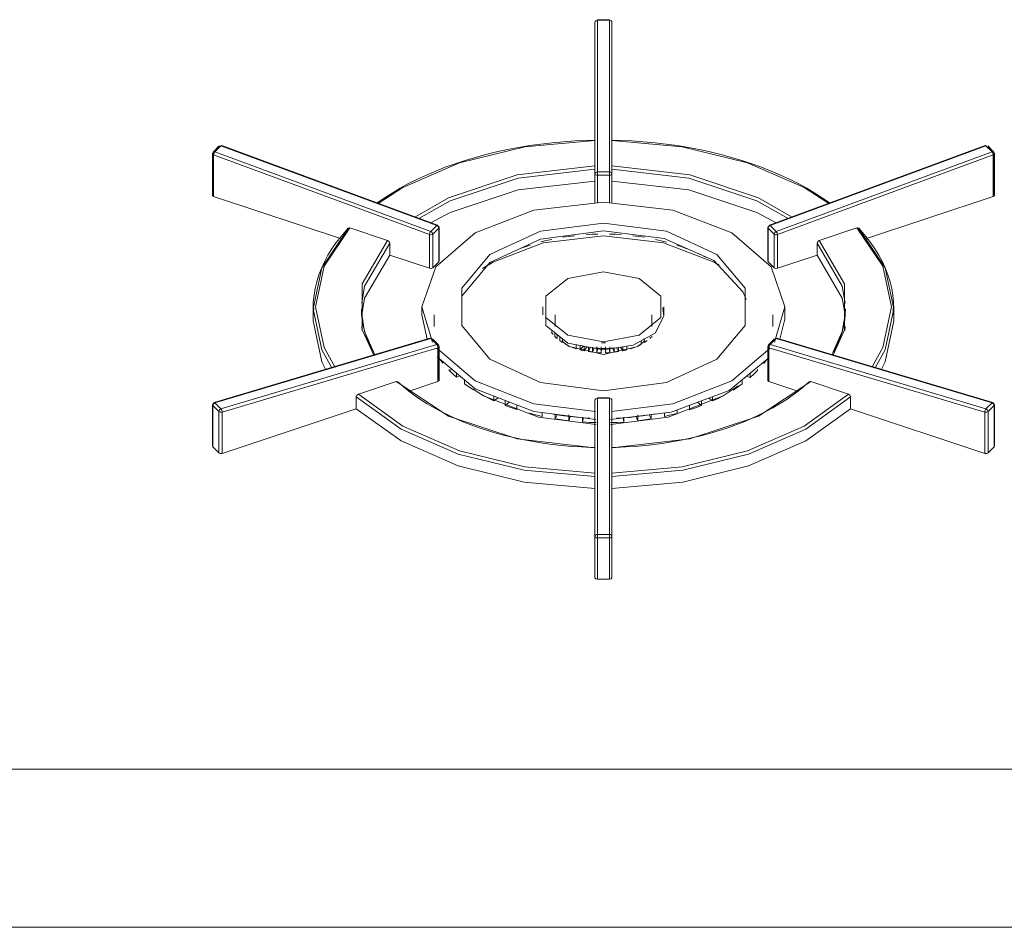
# Model space of a CAD drawing. Header units: metres. Extents: x -33 to 126, y -29 to 31.
# Tile 571 of 656: x 79.403 to 79.81, y 8.357 to 8.732. Entities that reach past the tile are written whole.
import ezdxf

# ---------------------------------------------------------------- set-up
doc = ezdxf.new("R2010")
doc.units = ezdxf.units.M
doc.layers.add('G-IMPT', color=8, linetype='Continuous', lineweight=18)
doc.layers.add('Q-SPCQ', color=91, linetype='Continuous', lineweight=18)

# ---------------------------------------------------------------- blocks, each defined once
blk = doc.blocks.new('Industrial_Ranger_-_6-Burner - fogao_industrial_dwg_boca_3_chamas-V872-PERSPECTIVA GERAL')
at = {"layer": 'G-IMPT', "lineweight": 9}
for p, q in [((4.75264, 8.73218), (4.74764, 8.73218)), ((4.74764, 8.73198), (4.74764, 8.73217)), ((4.74764, 8.73198), (4.75264, 8.73198)), ((4.74764, 8.66931), (4.74764, 8.73198)), ((4.75264, 8.73217), (4.75264, 8.73198)), ((4.75264, 8.73198), (4.75264, 8.66931)), ((4.74672, 8.7314), (4.74664, 8.73118)), ((4.74664, 8.73118), (4.74664, 8.66851)), ((4.74664, 8.73118), (4.74664, 8.66851)), ((4.74664, 8.71407), (4.74664, 8.73118)), ((4.75364, 8.73118), (4.75356, 8.7314)), ((4.75364, 8.66851), (4.75364, 8.73118)), ((4.75364, 8.71407), (4.75364, 8.73118)), ((4.75364, 8.73118), (4.75364, 8.66851)), ((4.59118, 8.67961), (4.58868, 8.67711)), ((4.59133, 8.68002), (4.58883, 8.67752)), ((4.58957, 8.67762), (4.59207, 8.68012)), ((4.59207, 8.68012), (4.68128, 8.64718)), ((4.68159, 8.64732), (4.59239, 8.68025)), ((4.74664, 8.68223), (4.74664, 8.6824)), ((4.74664, 8.67183), (4.74664, 8.68223)), ((4.75364, 8.6824), (4.75364, 8.68223)), ((4.75364, 8.68223), (4.75364, 8.67183)), ((4.90789, 8.68025), (4.81869, 8.64732)), ((4.81901, 8.64718), (4.90821, 8.68012)), ((4.90821, 8.68012), (4.91071, 8.67762)), ((4.91145, 8.67752), (4.90895, 8.68002)), ((4.91161, 8.67711), (4.90911, 8.67961)), ((4.58854, 8.67682), (4.58854, 8.6597)), ((4.58868, 8.67711), (4.58868, 8.65999)), ((4.58904, 8.67632), (4.67824, 8.64338)), ((4.58904, 8.6592), (4.58904, 8.67632)), ((4.67878, 8.64468), (4.58957, 8.67762)), ((4.91071, 8.67762), (4.82151, 8.64468)), ((4.91124, 8.67632), (4.82204, 8.64338)), ((4.91124, 8.6592), (4.91124, 8.67632)), ((4.91161, 8.65999), (4.91161, 8.67711)), ((4.91174, 8.6597), (4.91174, 8.67682)), ((4.74664, 8.66554), (4.74664, 8.67043)), ((4.74664, 8.66851), (4.74664, 8.65741)), ((4.74664, 8.66851), (4.74664, 8.65645)), ((4.75264, 8.66931), (4.74764, 8.66931)), ((4.74764, 8.66793), (4.75264, 8.66793)), ((4.74764, 8.65657), (4.74764, 8.66793)), ((4.75264, 8.66793), (4.75264, 8.65657)), ((4.75364, 8.67043), (4.75364, 8.66554)), ((4.75364, 8.65741), (4.75364, 8.66851)), ((4.75364, 8.66851), (4.75364, 8.65645)), ((4.58904, 8.6592), (4.64224, 8.64147)), ((4.66653, 8.66243), (4.65681, 8.65628)), ((4.84347, 8.65628), (4.83375, 8.66243)), ((4.85804, 8.64147), (4.91124, 8.6592)), ((4.68128, 8.64718), (4.67878, 8.64468)), ((4.68224, 8.63247), (4.68224, 8.64638)), ((4.81804, 8.64638), (4.81804, 8.63247)), ((4.82151, 8.64468), (4.81901, 8.64718)), ((4.66097, 8.64094), (4.64538, 8.64614)), ((4.67824, 8.64338), (4.67824, 8.62947)), ((4.67961, 8.64359), (4.68211, 8.64609)), ((4.67961, 8.62968), (4.67961, 8.64359)), ((4.68211, 8.64609), (4.68211, 8.63218)), ((4.81817, 8.64609), (4.82067, 8.64359)), ((4.81817, 8.63218), (4.81817, 8.64609)), ((4.82067, 8.64359), (4.82067, 8.62968)), ((4.82204, 8.64338), (4.82204, 8.62947)), ((4.8549, 8.64614), (4.83931, 8.64094)), ((4.66184, 8.63494), (4.66184, 8.63983)), ((4.83844, 8.63983), (4.83844, 8.63494)), ((4.66184, 8.63494), (4.67824, 8.62947)), ((4.82204, 8.62947), (4.83844, 8.63494)), ((4.67961, 8.62968), (4.68211, 8.63218)), ((4.68211, 8.63218), (4.68221, 8.63262)), ((4.70466, 8.63217), (4.70304, 8.63112)), ((4.79733, 8.63105), (4.79572, 8.6321)), ((4.81817, 8.63218), (4.81807, 8.63262)), ((4.82067, 8.62968), (4.81817, 8.63218)), ((4.63014, 8.61273), (4.63014, 8.60784)), ((4.63048, 8.61306), (4.63022, 8.61031)), ((4.67514, 8.61355), (4.67514, 8.61029)), ((4.67725, 8.60019), (4.67514, 8.61029)), ((4.68014, 8.61028), (4.68014, 8.60783)), ((4.72514, 8.61355), (4.72514, 8.61029)), ((4.73014, 8.61029), (4.73014, 8.60784)), ((4.77014, 8.60784), (4.77014, 8.61029)), ((4.77512, 8.60972), (4.77464, 8.61317)), ((4.77514, 8.61029), (4.77514, 8.61355)), ((4.82014, 8.60784), (4.82014, 8.61029)), ((4.82508, 8.60853), (4.82514, 8.61029)), ((4.82514, 8.61029), (4.82514, 8.61355)), ((4.87006, 8.61031), (4.8698, 8.61306)), ((4.87014, 8.60784), (4.87014, 8.61273)), ((4.68014, 8.60784), (4.68014, 8.60539)), ((4.73014, 8.60784), (4.73014, 8.60539)), ((4.77014, 8.60539), (4.77014, 8.60784)), ((4.82014, 8.60539), (4.82014, 8.60784)), ((4.82307, 8.60019), (4.82508, 8.60853)), ((4.6504, 8.60364), (4.65023, 8.60543)), ((4.72938, 8.60231), (4.72925, 8.60228)), ((4.73007, 8.60288), (4.73007, 8.60135)), ((4.73102, 8.60046), (4.73102, 8.60221)), ((4.85005, 8.60543), (4.84988, 8.60364)), ((4.67846, 8.60057), (4.58926, 8.57404)), ((4.58957, 8.57391), (4.67878, 8.60044)), ((4.68128, 8.59794), (4.59207, 8.57141)), ((4.67841, 8.60055), (4.67846, 8.60057)), ((4.67858, 8.60057), (4.67878, 8.60044)), ((4.67878, 8.60044), (4.68128, 8.59794)), ((4.68195, 8.59782), (4.67945, 8.60032)), ((4.68211, 8.5974), (4.67961, 8.5999)), ((4.68211, 8.58349), (4.68211, 8.5974)), ((4.73208, 8.60128), (4.73208, 8.59961)), ((4.73325, 8.59882), (4.73325, 8.60035)), ((4.7389, 8.59625), (4.7389, 8.59796)), ((4.74051, 8.59766), (4.74051, 8.59578)), ((4.76575, 8.59808), (4.76575, 8.59958)), ((4.76703, 8.60048), (4.76703, 8.59882)), ((4.82067, 8.5999), (4.81817, 8.5974)), ((4.81817, 8.5974), (4.81817, 8.58349)), ((4.82083, 8.60032), (4.81833, 8.59782)), ((4.81901, 8.59794), (4.82151, 8.60044)), ((4.90821, 8.57141), (4.81901, 8.59794)), ((4.82151, 8.60044), (4.8217, 8.60057)), ((4.82151, 8.60044), (4.91071, 8.57391)), ((4.91102, 8.57404), (4.82182, 8.60057)), ((4.82182, 8.60057), (4.82187, 8.60055)), ((4.59254, 8.57008), (4.68174, 8.59661)), ((4.68174, 8.59661), (4.68174, 8.5827)), ((4.68224, 8.5832), (4.68224, 8.59711)), ((4.74051, 8.59578), (4.74177, 8.59735)), ((4.74218, 8.59538), (4.74218, 8.59734)), ((4.74322, 8.597), (4.74218, 8.59538)), ((4.7439, 8.59702), (4.7439, 8.59505)), ((4.7439, 8.59505), (4.74471, 8.59672)), ((4.74565, 8.59481), (4.74565, 8.59689)), ((4.74624, 8.59651), (4.74565, 8.59481)), ((4.75014, 8.59629), (4.74619, 8.59664)), ((4.74744, 8.5971), (4.74744, 8.59465)), ((4.74744, 8.59465), (4.74779, 8.59637)), ((4.74924, 8.59457), (4.74924, 8.59702)), ((4.74936, 8.5963), (4.74924, 8.59457)), ((4.75344, 8.59645), (4.75014, 8.59629)), ((4.75104, 8.59457), (4.75093, 8.5963)), ((4.75104, 8.59702), (4.75104, 8.59457)), ((4.75249, 8.59637), (4.75284, 8.59465)), ((4.75284, 8.59465), (4.75284, 8.59705)), ((4.75463, 8.59481), (4.75404, 8.59651)), ((4.75463, 8.59676), (4.75463, 8.59481)), ((4.75557, 8.59672), (4.75638, 8.59505)), ((4.75638, 8.59505), (4.75638, 8.59679)), ((4.7581, 8.59538), (4.75713, 8.5969)), ((4.7581, 8.59705), (4.7581, 8.59538)), ((4.75977, 8.59578), (4.75977, 8.5973)), ((4.81804, 8.59711), (4.81804, 8.5832)), ((4.90774, 8.57008), (4.81854, 8.59661)), ((4.81854, 8.59661), (4.81854, 8.5827)), ((4.68266, 8.59175), (4.68381, 8.59024)), ((4.8164, 8.59014), (4.81755, 8.59166)), ((4.68641, 8.58769), (4.68641, 8.58729)), ((4.68641, 8.58729), (4.68765, 8.58769)), ((4.68939, 8.58446), (4.68939, 8.5865)), ((4.81079, 8.58617), (4.81079, 8.58438)), ((4.81379, 8.5872), (4.81379, 8.58769)), ((4.66447, 8.58266), (4.64888, 8.57746)), ((4.67025, 8.57887), (4.68174, 8.5827)), ((4.68939, 8.58446), (4.69089, 8.58504)), ((4.69276, 8.58342), (4.69276, 8.58178)), ((4.80741, 8.5817), (4.80741, 8.58341)), ((4.81079, 8.58438), (4.8093, 8.58495)), ((4.81854, 8.5827), (4.83003, 8.57887)), ((4.8514, 8.57746), (4.83581, 8.58266)), ((4.58854, 8.57308), (4.58854, 8.55597)), ((4.59207, 8.57141), (4.58957, 8.57391)), ((4.64801, 8.57636), (4.64801, 8.57146)), ((4.70488, 8.57477), (4.70488, 8.57667)), ((4.70488, 8.57477), (4.70658, 8.57601)), ((4.70951, 8.57495), (4.70951, 8.57282)), ((4.70951, 8.57282), (4.71116, 8.57424)), ((4.71439, 8.57109), (4.71439, 8.573)), ((4.74672, 8.5752), (4.74664, 8.57498)), ((4.74664, 8.57498), (4.74664, 8.51872)), ((4.74664, 8.51872), (4.74664, 8.57498)), ((4.74664, 8.57498), (4.74664, 8.56107)), ((4.75264, 8.57598), (4.74764, 8.57598)), ((4.74764, 8.57582), (4.74764, 8.57596)), ((4.74764, 8.51956), (4.74764, 8.57582)), ((4.74764, 8.57582), (4.75264, 8.57582)), ((4.75264, 8.57596), (4.75264, 8.57582)), ((4.75264, 8.57582), (4.75264, 8.51956)), ((4.75364, 8.57498), (4.75356, 8.5752)), ((4.75364, 8.51872), (4.75364, 8.57498)), ((4.75364, 8.57498), (4.75364, 8.56107)), ((4.75364, 8.51872), (4.75364, 8.57498)), ((4.78573, 8.57295), (4.78573, 8.57104)), ((4.79062, 8.57276), (4.789, 8.57417)), ((4.79062, 8.57276), (4.79062, 8.57477)), ((4.79527, 8.57471), (4.79364, 8.5759)), ((4.79527, 8.57651), (4.79527, 8.57471)), ((4.85227, 8.57146), (4.85227, 8.57636)), ((4.91071, 8.57391), (4.90821, 8.57141)), ((4.91174, 8.55597), (4.91174, 8.57308)), ((4.58868, 8.5728), (4.59118, 8.5703)), ((4.58868, 8.55568), (4.58868, 8.5728)), ((4.59118, 8.5703), (4.59118, 8.55318)), ((4.59254, 8.55297), (4.64801, 8.57146)), ((4.59254, 8.55297), (4.59254, 8.57008)), ((4.72479, 8.56831), (4.72479, 8.5699)), ((4.72938, 8.56924), (4.73106, 8.56895)), ((4.72938, 8.56924), (4.73106, 8.56895)), ((4.73024, 8.56927), (4.73024, 8.56729)), ((4.73024, 8.56729), (4.73106, 8.56895)), ((4.73581, 8.56651), (4.73581, 8.56896)), ((4.7643, 8.56894), (4.7643, 8.56649)), ((4.77169, 8.56938), (4.76906, 8.56893)), ((4.76906, 8.56893), (4.77169, 8.56938)), ((4.76987, 8.56726), (4.76906, 8.56893)), ((4.76987, 8.56726), (4.76987, 8.56919)), ((4.77532, 8.5698), (4.77532, 8.56828)), ((4.78062, 8.56954), (4.78062, 8.57104)), ((4.85227, 8.57146), (4.90774, 8.55297)), ((4.90774, 8.55297), (4.90774, 8.57008)), ((4.90911, 8.5703), (4.91161, 8.5728)), ((4.90911, 8.55318), (4.90911, 8.5703)), ((4.91161, 8.5728), (4.91161, 8.55568)), ((4.73581, 8.56651), (4.7364, 8.56821)), ((4.74147, 8.56798), (4.74147, 8.56599)), ((4.74147, 8.56599), (4.74183, 8.56771)), ((4.74183, 8.56771), (4.74456, 8.56755)), ((4.75828, 8.5677), (4.75555, 8.56754)), ((4.75863, 8.56598), (4.75828, 8.5677)), ((4.75863, 8.56598), (4.75863, 8.56793)), ((4.7643, 8.56649), (4.76371, 8.56819)), ((4.58858, 8.55612), (4.58868, 8.55568)), ((4.58868, 8.55568), (4.59118, 8.55318)), ((4.74664, 8.55527), (4.74664, 8.55544)), ((4.74664, 8.54488), (4.74664, 8.55527)), ((4.75364, 8.55544), (4.75364, 8.55527)), ((4.75364, 8.55527), (4.75364, 8.54488)), ((4.90911, 8.55318), (4.91161, 8.55568)), ((4.91161, 8.55568), (4.9117, 8.55612)), ((4.74664, 8.53858), (4.74664, 8.54348)), ((4.75364, 8.54348), (4.75364, 8.53858)), ((4.74664, 8.51872), (4.74664, 8.5016)), ((4.74664, 8.5016), (4.74664, 8.51872)), ((4.75264, 8.51956), (4.74764, 8.51956)), ((4.74764, 8.51814), (4.75264, 8.51814)), ((4.74764, 8.50103), (4.74764, 8.51814)), ((4.75264, 8.51814), (4.75264, 8.50103)), ((4.75364, 8.5016), (4.75364, 8.51872)), ((4.75364, 8.5016), (4.75364, 8.51872)), ((4.74764, 8.50103), (4.75264, 8.50103))]:
    blk.add_line(p, q, dxfattribs=at)
for points in [[(4.74664, 8.73118, 0), (4.74672, 8.73149, 0), (4.74693, 8.73174, 0), (4.74726, 8.73192, 0), (4.74764, 8.73198, 0)], [(4.75264, 8.73198, 0), (4.75302, 8.73192, 0), (4.75335, 8.73174, 0), (4.75356, 8.73149, 0), (4.75364, 8.73118, 0)], [(4.59207, 8.68012, 0), (4.59226, 8.68025, 0), (4.59242, 8.68024, 0)], [(4.65649, 8.65636, 0), (4.65956, 8.6585, 0), (4.66277, 8.66056, 0), (4.66613, 8.66254, 0), (4.66961, 8.66445, 0), (4.67323, 8.66627, 0), (4.67696, 8.66801, 0), (4.68081, 8.66966, 0), (4.68477, 8.67122, 0), (4.68884, 8.67268, 0), (4.693, 8.67405, 0), (4.69725, 8.67532, 0), (4.70159, 8.67649, 0), (4.706, 8.67756, 0), (4.71048, 8.67853, 0), (4.71503, 8.6794, 0), (4.71963, 8.68015, 0), (4.72428, 8.68081, 0), (4.72897, 8.68135, 0), (4.73369, 8.68178, 0), (4.73844, 8.68211, 0), (4.74321, 8.68232, 0), (4.74664, 8.68241, 0)], [(4.74664, 8.68223, 0), (4.71765, 8.67965, 0), (4.69064, 8.67305, 0), (4.66724, 8.66284, 0), (4.65699, 8.65629, 0)], [(4.84379, 8.65636, 0), (4.84072, 8.6585, 0), (4.83751, 8.66056, 0), (4.83415, 8.66254, 0), (4.83067, 8.66445, 0), (4.82705, 8.66627, 0), (4.82332, 8.66801, 0), (4.81947, 8.66966, 0), (4.81551, 8.67122, 0), (4.81144, 8.67268, 0), (4.80728, 8.67405, 0), (4.80303, 8.67532, 0), (4.79869, 8.67649, 0), (4.79428, 8.67756, 0), (4.7898, 8.67853, 0), (4.78525, 8.6794, 0), (4.78065, 8.68015, 0), (4.776, 8.68081, 0), (4.77131, 8.68135, 0), (4.76659, 8.68178, 0), (4.76184, 8.68211, 0), (4.75707, 8.68232, 0), (4.75364, 8.68241, 0)], [(4.84329, 8.65629, 0), (4.83304, 8.66284, 0), (4.80964, 8.67305, 0), (4.78263, 8.67965, 0), (4.75364, 8.68223, 0)], [(4.90786, 8.68024, 0), (4.90802, 8.68025, 0), (4.90821, 8.68012, 0)], [(4.58868, 8.67711, 0), (4.58855, 8.67689, 0), (4.58858, 8.67667, 0), (4.58875, 8.67646, 0), (4.58904, 8.67632, 0)], [(4.58957, 8.67762, 0), (4.58894, 8.6776, 0), (4.58868, 8.67711, 0)], [(4.58904, 8.67632, 0), (4.58909, 8.67666, 0), (4.58921, 8.67703, 0), (4.58938, 8.67737, 0), (4.58957, 8.67762, 0)], [(4.91161, 8.67711, 0), (4.91134, 8.6776, 0), (4.91071, 8.67762, 0)], [(4.91071, 8.67762, 0), (4.9109, 8.67737, 0), (4.91107, 8.67703, 0), (4.91119, 8.67666, 0), (4.91124, 8.67632, 0)], [(4.91124, 8.67632, 0), (4.91153, 8.67646, 0), (4.9117, 8.67667, 0), (4.91173, 8.67689, 0), (4.91161, 8.67711, 0)], [(4.74664, 8.67183, 0), (4.7145, 8.66811, 0), (4.68612, 8.65865, 0), (4.67222, 8.65065, 0)], [(4.74664, 8.67043, 0), (4.74664, 8.67118, 0), (4.74664, 8.67183, 0)], [(4.75364, 8.67183, 0), (4.78578, 8.66811, 0), (4.81416, 8.65865, 0), (4.8279, 8.65074, 0)], [(4.75364, 8.67183, 0), (4.75364, 8.67118, 0), (4.75364, 8.67043, 0)], [(4.74664, 8.67043, 0), (4.71484, 8.66675, 0), (4.68676, 8.65739, 0), (4.67385, 8.65006, 0)], [(4.74764, 8.66931, 0), (4.74726, 8.66925, 0), (4.74693, 8.66907, 0), (4.74672, 8.66882, 0), (4.74664, 8.66851, 0)], [(4.74664, 8.66851, 0), (4.74672, 8.66829, 0), (4.74693, 8.6681, 0), (4.74726, 8.66798, 0), (4.74764, 8.66793, 0)], [(4.74764, 8.66793, 0), (4.74764, 8.66866, 0), (4.74764, 8.66931, 0)], [(4.75364, 8.66851, 0), (4.75356, 8.66882, 0), (4.75335, 8.66907, 0), (4.75302, 8.66925, 0), (4.75264, 8.66931, 0)], [(4.75264, 8.66931, 0), (4.75264, 8.66866, 0), (4.75264, 8.66793, 0)], [(4.75264, 8.66793, 0), (4.75302, 8.66798, 0), (4.75335, 8.6681, 0), (4.75356, 8.66829, 0), (4.75364, 8.66851, 0)], [(4.75364, 8.67043, 0), (4.78544, 8.66675, 0), (4.81352, 8.65739, 0), (4.82644, 8.65006, 0)], [(4.67874, 8.64826, 0), (4.68676, 8.65249, 0), (4.71484, 8.66185, 0), (4.74664, 8.66554, 0)], [(4.75364, 8.66554, 0), (4.78544, 8.66185, 0), (4.81352, 8.65249, 0), (4.82154, 8.64826, 0)], [(4.58868, 8.65999, 0), (4.58858, 8.65955, 0), (4.58904, 8.6592, 0)], [(4.91161, 8.65999, 0), (4.9117, 8.65955, 0), (4.91124, 8.6592, 0)], [(4.6795, 8.599, 0), (4.67514, 8.61355, 0), (4.68085, 8.63012, 0), (4.69711, 8.64417, 0), (4.72144, 8.65356, 0), (4.75014, 8.65685, 0)], [(4.75014, 8.65685, 0), (4.77884, 8.65356, 0), (4.80317, 8.64417, 0), (4.81943, 8.63012, 0), (4.82514, 8.61355, 0), (4.82078, 8.59901, 0)], [(4.68174, 8.64688, 0), (4.68172, 8.64715, 0), (4.68162, 8.6473, 0), (4.68146, 8.64731, 0), (4.68128, 8.64718, 0)], [(4.68128, 8.64718, 0), (4.68187, 8.64674, 0), (4.68211, 8.64609, 0)], [(4.68211, 8.64609, 0), (4.68223, 8.6463, 0), (4.68221, 8.64653, 0), (4.68204, 8.64673, 0), (4.68174, 8.64688, 0)], [(4.75014, 8.64819, 0), (4.72411, 8.64476, 0), (4.70323, 8.63515, 0), (4.69164, 8.62126, 0), (4.69164, 8.60584, 0), (4.70323, 8.59195, 0), (4.72411, 8.58234, 0), (4.75014, 8.57891, 0)], [(4.75014, 8.57891, 0), (4.77617, 8.58234, 0), (4.79705, 8.59195, 0), (4.80864, 8.60584, 0), (4.80864, 8.62126, 0), (4.79705, 8.63515, 0), (4.77617, 8.64476, 0), (4.75014, 8.64819, 0)], [(4.81854, 8.64688, 0), (4.81825, 8.64673, 0), (4.81807, 8.64653, 0), (4.81805, 8.6463, 0), (4.81817, 8.64609, 0)], [(4.81817, 8.64609, 0), (4.81841, 8.64674, 0), (4.81901, 8.64718, 0)], [(4.81901, 8.64718, 0), (4.81882, 8.64731, 0), (4.81866, 8.6473, 0), (4.81856, 8.64715, 0), (4.81854, 8.64688, 0)], [(4.63014, 8.61273, 0), (4.63024, 8.61555, 0), (4.63053, 8.61836, 0), (4.63102, 8.62116, 0), (4.6317, 8.62395, 0), (4.63257, 8.62672, 0), (4.63363, 8.62946, 0), (4.63488, 8.63217, 0), (4.63631, 8.63484, 0), (4.63793, 8.63748, 0), (4.63973, 8.64008, 0), (4.6417, 8.64263, 0), (4.64385, 8.64513, 0), (4.64466, 8.64602, 0)], [(4.64451, 8.64561, 0), (4.63379, 8.62969, 0), (4.63014, 8.61273, 0), (4.63379, 8.59578, 0), (4.63783, 8.58833, 0)], [(4.64538, 8.64614, 0), (4.63475, 8.63035, 0), (4.63114, 8.61355, 0), (4.63475, 8.59675, 0), (4.63915, 8.58879, 0)], [(4.64538, 8.64614, 0), (4.64477, 8.6461, 0), (4.64451, 8.64561, 0)], [(4.67878, 8.64468, 0), (4.67858, 8.64443, 0), (4.67841, 8.64409, 0), (4.67829, 8.64373, 0), (4.67824, 8.64338, 0)], [(4.67824, 8.64338, 0), (4.67861, 8.64331, 0), (4.679, 8.64332, 0), (4.67935, 8.64342, 0), (4.67961, 8.64359, 0)], [(4.67961, 8.64359, 0), (4.67937, 8.64424, 0), (4.67878, 8.64468, 0)], [(4.69164, 8.61799, 0), (4.70323, 8.63188, 0), (4.72411, 8.6415, 0), (4.75014, 8.64493, 0)], [(4.70018, 8.62939, 0), (4.70418, 8.63192, 0), (4.72527, 8.64006, 0), (4.75014, 8.64291, 0)], [(4.73812, 8.64295, 0), (4.73574, 8.64265, 0), (4.73338, 8.6423, 0)], [(4.74778, 8.64361, 0), (4.74535, 8.64352, 0), (4.74293, 8.64339, 0)], [(4.75014, 8.64493, 0), (4.77527, 8.64174, 0), (4.79578, 8.63277, 0), (4.8079, 8.61966, 0), (4.80913, 8.61663, 0)], [(4.75014, 8.64291, 0), (4.77502, 8.64006, 0), (4.7961, 8.63192, 0), (4.79794, 8.63082, 0)], [(4.7575, 8.64338, 0), (4.75508, 8.64352, 0), (4.75265, 8.6436, 0)], [(4.76704, 8.64228, 0), (4.76469, 8.64263, 0), (4.76231, 8.64294, 0)], [(4.82151, 8.64468, 0), (4.82091, 8.64424, 0), (4.82067, 8.64359, 0)], [(4.82067, 8.64359, 0), (4.82093, 8.64342, 0), (4.82128, 8.64332, 0), (4.82167, 8.64331, 0), (4.82204, 8.64338, 0)], [(4.82204, 8.64338, 0), (4.82199, 8.64373, 0), (4.82187, 8.64409, 0), (4.8217, 8.64443, 0), (4.82151, 8.64468, 0)], [(4.86113, 8.58879, 0), (4.86553, 8.59675, 0), (4.86914, 8.61355, 0), (4.86553, 8.63035, 0), (4.8549, 8.64614, 0)], [(4.85577, 8.64561, 0), (4.85552, 8.6461, 0), (4.8549, 8.64614, 0)], [(4.87014, 8.61273, 0), (4.87004, 8.61555, 0), (4.86975, 8.61836, 0), (4.86926, 8.62116, 0), (4.86858, 8.62395, 0), (4.86771, 8.62672, 0), (4.86665, 8.62946, 0), (4.8654, 8.63217, 0), (4.86397, 8.63484, 0), (4.86235, 8.63748, 0), (4.86055, 8.64008, 0), (4.85858, 8.64263, 0), (4.85644, 8.64513, 0), (4.85562, 8.64602, 0)], [(4.86245, 8.58833, 0), (4.86649, 8.59578, 0), (4.87014, 8.61273, 0), (4.86649, 8.62969, 0), (4.85577, 8.64561, 0)], [(4.66184, 8.63983, 0), (4.65146, 8.6221, 0), (4.65023, 8.61514, 0)], [(4.66097, 8.64094, 0), (4.65048, 8.62301, 0), (4.65048, 8.60409, 0), (4.65526, 8.59357, 0)], [(4.66184, 8.63983, 0), (4.66159, 8.6405, 0), (4.66097, 8.64094, 0)], [(4.71991, 8.63909, 0), (4.71781, 8.63838, 0), (4.71576, 8.63762, 0)], [(4.72875, 8.64143, 0), (4.72648, 8.64092, 0), (4.72425, 8.64036, 0)], [(4.77617, 8.64033, 0), (4.77394, 8.64089, 0), (4.77167, 8.6414, 0)], [(4.78465, 8.63757, 0), (4.7826, 8.63833, 0), (4.7805, 8.63905, 0)], [(4.83931, 8.64094, 0), (4.83869, 8.6405, 0), (4.83844, 8.63983, 0)], [(4.85005, 8.61514, 0), (4.84882, 8.6221, 0), (4.83844, 8.63983, 0)], [(4.84502, 8.59357, 0), (4.8498, 8.60409, 0), (4.8498, 8.62301, 0), (4.83931, 8.64094, 0)], [(4.65023, 8.61024, 0), (4.65146, 8.6172, 0), (4.66184, 8.63494, 0)], [(4.79228, 8.63409, 0), (4.79046, 8.63503, 0), (4.7886, 8.63591, 0)], [(4.83844, 8.63494, 0), (4.84882, 8.6172, 0), (4.85005, 8.61024, 0)], [(4.67824, 8.62947, 0), (4.679, 8.62941, 0), (4.67961, 8.62968, 0)], [(4.75014, 8.59912, 0), (4.73545, 8.60187, 0), (4.72636, 8.60909, 0), (4.72636, 8.61801, 0), (4.73545, 8.62523, 0), (4.75014, 8.62799, 0)], [(4.75014, 8.62799, 0), (4.76484, 8.62523, 0), (4.77392, 8.61801, 0), (4.77392, 8.60909, 0), (4.76484, 8.60187, 0), (4.75014, 8.59912, 0)], [(4.82204, 8.62947, 0), (4.82128, 8.62941, 0), (4.82067, 8.62968, 0)], [(4.75014, 8.59585, 0), (4.73545, 8.59861, 0), (4.72636, 8.60582, 0), (4.72636, 8.61475, 0)], [(4.65014, 8.61273, 0), (4.65022, 8.61047, 0), (4.65045, 8.60821, 0), (4.65085, 8.60596, 0), (4.65139, 8.60371, 0), (4.6521, 8.60148, 0), (4.65296, 8.59926, 0), (4.65397, 8.59707, 0), (4.65513, 8.59489, 0)], [(4.65023, 8.61033, 0), (4.65146, 8.60337, 0), (4.65573, 8.59371, 0)], [(4.75014, 8.59585, 0), (4.76236, 8.59769, 0), (4.77146, 8.60274, 0), (4.77512, 8.60972, 0)], [(4.84456, 8.59371, 0), (4.84882, 8.60337, 0), (4.85005, 8.61033, 0)], [(4.85014, 8.61273, 0), (4.85006, 8.61047, 0), (4.84983, 8.60821, 0), (4.84944, 8.60596, 0), (4.84889, 8.60371, 0), (4.84818, 8.60148, 0), (4.84732, 8.59926, 0), (4.84631, 8.59707, 0), (4.84515, 8.59489, 0)], [(4.63014, 8.60784, 0), (4.63379, 8.59088, 0), (4.63538, 8.58758, 0)], [(4.8649, 8.58758, 0), (4.86649, 8.59088, 0), (4.87014, 8.60784, 0)], [(4.72925, 8.60228, 0), (4.72889, 8.60275, 0), (4.72856, 8.60324, 0)], [(4.68211, 8.5974, 0), (4.68187, 8.59789, 0), (4.68128, 8.59794, 0)], [(4.68128, 8.59794, 0), (4.68146, 8.59769, 0), (4.68162, 8.59734, 0), (4.68172, 8.59697, 0), (4.68174, 8.59661, 0)], [(4.68174, 8.59661, 0), (4.68204, 8.59676, 0), (4.68221, 8.59696, 0), (4.68223, 8.59719, 0), (4.68211, 8.5974, 0)], [(4.73102, 8.60046, 0), (4.73053, 8.6009, 0), (4.73007, 8.60135, 0)], [(4.73325, 8.59882, 0), (4.73265, 8.59921, 0), (4.73208, 8.59961, 0)], [(4.73334, 8.59912, 0), (4.736, 8.59722, 0), (4.75014, 8.59384, 0)], [(4.7359, 8.59741, 0), (4.7352, 8.59774, 0), (4.73453, 8.59808, 0)], [(4.74936, 8.59875, 0), (4.75014, 8.59874, 0), (4.75093, 8.59875, 0)], [(4.75014, 8.59384, 0), (4.76428, 8.59722, 0), (4.7673, 8.59946, 0)], [(4.76575, 8.59808, 0), (4.76508, 8.59774, 0), (4.76438, 8.59741, 0)], [(4.7682, 8.59961, 0), (4.76763, 8.59921, 0), (4.76703, 8.59882, 0)], [(4.77021, 8.60135, 0), (4.76975, 8.6009, 0), (4.76926, 8.60046, 0)], [(4.81817, 8.5974, 0), (4.81805, 8.59719, 0), (4.81807, 8.59696, 0), (4.81825, 8.59676, 0), (4.81854, 8.59661, 0)], [(4.81901, 8.59794, 0), (4.81841, 8.59789, 0), (4.81817, 8.5974, 0)], [(4.81854, 8.59661, 0), (4.81856, 8.59697, 0), (4.81866, 8.59734, 0), (4.81882, 8.59769, 0), (4.81901, 8.59794, 0)], [(4.74688, 8.57029, 0), (4.72144, 8.57355, 0), (4.69711, 8.58293, 0), (4.68123, 8.59646, 0)], [(4.7389, 8.59625, 0), (4.73812, 8.59651, 0), (4.73736, 8.59679, 0)], [(4.74218, 8.59538, 0), (4.74134, 8.59557, 0), (4.74051, 8.59578, 0)], [(4.74565, 8.59481, 0), (4.74477, 8.59492, 0), (4.7439, 8.59505, 0)], [(4.74779, 8.59637, 0), (4.74701, 8.59643, 0), (4.74624, 8.59651, 0)], [(4.74924, 8.59457, 0), (4.74834, 8.5946, 0), (4.74744, 8.59465, 0)], [(4.75093, 8.5963, 0), (4.75014, 8.59629, 0), (4.74936, 8.5963, 0)], [(4.75284, 8.59465, 0), (4.75195, 8.5946, 0), (4.75104, 8.59457, 0)], [(4.75404, 8.59651, 0), (4.75327, 8.59643, 0), (4.75249, 8.59637, 0)], [(4.81905, 8.59646, 0), (4.80317, 8.58293, 0), (4.77884, 8.57355, 0), (4.7534, 8.57029, 0)], [(4.75638, 8.59505, 0), (4.75551, 8.59492, 0), (4.75463, 8.59481, 0)], [(4.75977, 8.59578, 0), (4.75894, 8.59557, 0), (4.7581, 8.59538, 0)], [(4.76292, 8.59679, 0), (4.76216, 8.59651, 0), (4.76138, 8.59625, 0)], [(4.74706, 8.56704, 0), (4.72144, 8.57028, 0), (4.69711, 8.57967, 0), (4.68147, 8.59287, 0)], [(4.75309, 8.56702, 0), (4.77814, 8.57011, 0), (4.80209, 8.57905, 0), (4.81853, 8.59251, 0)], [(4.68641, 8.58729, 0), (4.68785, 8.58586, 0), (4.68939, 8.58446, 0)], [(4.81079, 8.58438, 0), (4.81234, 8.58577, 0), (4.81379, 8.5872, 0)], [(4.66534, 8.58213, 0), (4.66509, 8.58263, 0), (4.66447, 8.58266, 0)], [(4.66447, 8.58266, 0), (4.68612, 8.56845, 0), (4.7145, 8.55899, 0), (4.74664, 8.55527, 0)], [(4.66517, 8.58257, 0), (4.66734, 8.58064, 0), (4.66965, 8.57877, 0), (4.67209, 8.57695, 0), (4.67466, 8.57518, 0), (4.67735, 8.57348, 0), (4.68016, 8.57183, 0), (4.68308, 8.57026, 0), (4.68611, 8.56875, 0), (4.68924, 8.56731, 0), (4.69247, 8.56594, 0), (4.69579, 8.56465, 0), (4.69921, 8.56344, 0), (4.7027, 8.5623, 0), (4.70627, 8.56125, 0), (4.70992, 8.56028, 0), (4.71362, 8.55939, 0), (4.71739, 8.55859, 0), (4.72121, 8.55788, 0), (4.72508, 8.55726, 0), (4.72899, 8.55672, 0), (4.73293, 8.55628, 0), (4.7369, 8.55593, 0), (4.74089, 8.55567, 0), (4.74489, 8.5555, 0), (4.74664, 8.55546, 0)], [(4.68174, 8.5827, 0), (4.68221, 8.58305, 0), (4.68211, 8.58349, 0)], [(4.69276, 8.58178, 0), (4.69457, 8.5805, 0), (4.69648, 8.57926, 0)], [(4.75364, 8.55527, 0), (4.78578, 8.55899, 0), (4.81416, 8.56845, 0), (4.83581, 8.58266, 0)], [(4.83511, 8.58257, 0), (4.83294, 8.58064, 0), (4.83063, 8.57877, 0), (4.82819, 8.57695, 0), (4.82562, 8.57518, 0), (4.82293, 8.57348, 0), (4.82012, 8.57183, 0), (4.8172, 8.57026, 0), (4.81417, 8.56875, 0), (4.81104, 8.56731, 0), (4.80781, 8.56594, 0), (4.80449, 8.56465, 0), (4.80107, 8.56344, 0), (4.79758, 8.5623, 0), (4.79401, 8.56125, 0), (4.79036, 8.56028, 0), (4.78666, 8.55939, 0), (4.78289, 8.55859, 0), (4.77907, 8.55788, 0), (4.7752, 8.55726, 0), (4.77129, 8.55672, 0), (4.76735, 8.55628, 0), (4.76338, 8.55593, 0), (4.75939, 8.55567, 0), (4.75539, 8.5555, 0), (4.75364, 8.55546, 0)], [(4.80369, 8.57919, 0), (4.80559, 8.58043, 0), (4.80741, 8.5817, 0)], [(4.81817, 8.58349, 0), (4.81807, 8.58305, 0), (4.81854, 8.5827, 0)], [(4.83581, 8.58266, 0), (4.83519, 8.58263, 0), (4.83494, 8.58213, 0)], [(4.64888, 8.57746, 0), (4.64827, 8.57702, 0), (4.64801, 8.57636, 0)], [(4.64888, 8.57746, 0), (4.66724, 8.56426, 0), (4.69064, 8.55405, 0), (4.71765, 8.54746, 0), (4.74664, 8.54488, 0)], [(4.69633, 8.57954, 0), (4.70064, 8.57681, 0), (4.72335, 8.56805, 0), (4.74718, 8.56501, 0)], [(4.7531, 8.56501, 0), (4.77693, 8.56805, 0), (4.79964, 8.57681, 0), (4.80585, 8.58092, 0)], [(4.75364, 8.54488, 0), (4.78263, 8.54746, 0), (4.80964, 8.55405, 0), (4.83304, 8.56426, 0), (4.8514, 8.57746, 0)], [(4.85227, 8.57636, 0), (4.85202, 8.57702, 0), (4.8514, 8.57746, 0)], [(4.58904, 8.57358, 0), (4.58875, 8.57344, 0), (4.58858, 8.57323, 0), (4.58855, 8.57301, 0), (4.58868, 8.5728, 0)], [(4.58868, 8.5728, 0), (4.58894, 8.57347, 0), (4.58957, 8.57391, 0)], [(4.58957, 8.57391, 0), (4.58938, 8.57404, 0), (4.58921, 8.57402, 0), (4.58909, 8.57386, 0), (4.58904, 8.57358, 0)], [(4.64801, 8.57636, 0), (4.66653, 8.56304, 0), (4.69014, 8.55273, 0), (4.71739, 8.54608, 0), (4.74664, 8.54348, 0)], [(4.70052, 8.57692, 0), (4.70266, 8.57582, 0), (4.70488, 8.57477, 0)], [(4.74664, 8.57498, 0), (4.74672, 8.5753, 0), (4.74693, 8.57557, 0), (4.74726, 8.57576, 0), (4.74764, 8.57582, 0)], [(4.75264, 8.57582, 0), (4.75302, 8.57576, 0), (4.75335, 8.57557, 0), (4.75356, 8.5753, 0), (4.75364, 8.57498, 0)], [(4.75364, 8.54348, 0), (4.78289, 8.54608, 0), (4.81014, 8.55273, 0), (4.83375, 8.56304, 0), (4.85227, 8.57636, 0)], [(4.79527, 8.57471, 0), (4.79748, 8.57575, 0), (4.79963, 8.57685, 0)], [(4.91124, 8.57358, 0), (4.91119, 8.57386, 0), (4.91107, 8.57402, 0), (4.9109, 8.57404, 0), (4.91071, 8.57391, 0)], [(4.91071, 8.57391, 0), (4.91134, 8.57347, 0), (4.91161, 8.5728, 0)], [(4.91161, 8.5728, 0), (4.91173, 8.57301, 0), (4.9117, 8.57323, 0), (4.91153, 8.57344, 0), (4.91124, 8.57358, 0)], [(4.59207, 8.57141, 0), (4.59144, 8.57097, 0), (4.59118, 8.5703, 0)], [(4.59118, 8.5703, 0), (4.59143, 8.57013, 0), (4.59178, 8.57003, 0), (4.59217, 8.57001, 0), (4.59254, 8.57008, 0)], [(4.59254, 8.57008, 0), (4.59252, 8.57044, 0), (4.59242, 8.57082, 0), (4.59226, 8.57116, 0), (4.59207, 8.57141, 0)], [(4.64801, 8.57146, 0), (4.66653, 8.55814, 0), (4.69014, 8.54784, 0), (4.71739, 8.54118, 0), (4.74664, 8.53858, 0)], [(4.70951, 8.57282, 0), (4.71192, 8.57193, 0), (4.71439, 8.57109, 0)], [(4.7195, 8.56958, 0), (4.72212, 8.56892, 0), (4.72479, 8.56831, 0)], [(4.73106, 8.56895, 0), (4.73372, 8.56855, 0), (4.7364, 8.56821, 0)], [(4.75364, 8.53858, 0), (4.78289, 8.54118, 0), (4.81014, 8.54784, 0), (4.83375, 8.55814, 0), (4.85227, 8.57146, 0)], [(4.76906, 8.56893, 0), (4.7664, 8.56853, 0), (4.76371, 8.56819, 0)], [(4.77532, 8.56828, 0), (4.778, 8.56888, 0), (4.78062, 8.56954, 0)], [(4.78573, 8.57104, 0), (4.78821, 8.57187, 0), (4.79062, 8.57276, 0)], [(4.90821, 8.57141, 0), (4.90802, 8.57116, 0), (4.90786, 8.57082, 0), (4.90776, 8.57044, 0), (4.90774, 8.57008, 0)], [(4.90774, 8.57008, 0), (4.90811, 8.57001, 0), (4.9085, 8.57003, 0), (4.90885, 8.57013, 0), (4.90911, 8.5703, 0)], [(4.90911, 8.5703, 0), (4.90884, 8.57097, 0), (4.90821, 8.57141, 0)], [(4.73024, 8.56729, 0), (4.73301, 8.56687, 0), (4.73581, 8.56651, 0)], [(4.7364, 8.56821, 0), (4.73911, 8.56793, 0), (4.74183, 8.56771, 0)], [(4.7364, 8.56821, 0), (4.73911, 8.56793, 0), (4.74183, 8.56771, 0)], [(4.74147, 8.56599, 0), (4.74433, 8.56582, 0), (4.74719, 8.56572, 0)], [(4.75302, 8.56572, 0), (4.75578, 8.56582, 0), (4.75863, 8.56598, 0)], [(4.76371, 8.56819, 0), (4.76101, 8.56791, 0), (4.75828, 8.5677, 0)], [(4.75828, 8.5677, 0), (4.76101, 8.56791, 0), (4.76371, 8.56819, 0)], [(4.7643, 8.56649, 0), (4.7671, 8.56684, 0), (4.76987, 8.56726, 0)], [(4.59118, 8.55318, 0), (4.59178, 8.55291, 0), (4.59254, 8.55297, 0)], [(4.90774, 8.55297, 0), (4.9085, 8.55291, 0), (4.90911, 8.55318, 0)], [(4.74664, 8.54348, 0), (4.74664, 8.54423, 0), (4.74664, 8.54488, 0)], [(4.75364, 8.54488, 0), (4.75364, 8.54423, 0), (4.75364, 8.54348, 0)], [(4.74764, 8.51956, 0), (4.74726, 8.51949, 0), (4.74693, 8.51931, 0), (4.74672, 8.51904, 0), (4.74664, 8.51872, 0)], [(4.74664, 8.51872, 0), (4.74672, 8.5185, 0), (4.74693, 8.51831, 0), (4.74726, 8.51818, 0), (4.74764, 8.51814, 0)], [(4.74764, 8.51814, 0), (4.74764, 8.51891, 0), (4.74764, 8.51956, 0)], [(4.75364, 8.51872, 0), (4.75356, 8.51904, 0), (4.75335, 8.51931, 0), (4.75302, 8.51949, 0), (4.75264, 8.51956, 0)], [(4.75264, 8.51956, 0), (4.75264, 8.51891, 0), (4.75264, 8.51814, 0)], [(4.75264, 8.51814, 0), (4.75302, 8.51818, 0), (4.75335, 8.51831, 0), (4.75356, 8.5185, 0), (4.75364, 8.51872, 0)], [(4.74664, 8.5016, 0), (4.74693, 8.50119, 0), (4.74764, 8.50103, 0)], [(4.75264, 8.50103, 0), (4.75335, 8.50119, 0), (4.75364, 8.5016, 0)]]:
    blk.add_polyline3d(points, dxfattribs=at)
blk = doc.blocks.new('Industrial_Ranger_-_6-Burner - Industrial_Ranger_-_6-Burner-V877-PERSPECTIVA GERAL')
at = {"layer": 'Q-SPCQ', "lineweight": 9}
for p, q in [((3.92587, 8.42256), (5.06767, 8.42256)), ((5.06767, 8.35724), (3.92587, 8.35724))]:
    blk.add_line(p, q, dxfattribs=at)
blk.add_blockref('Industrial_Ranger_-_6-Burner - fogao_industrial_dwg_boca_3_chamas-V872-PERSPECTIVA GERAL', (0, 0))

msp = doc.modelspace()

# ---------------------------------------------------------------- block references
at = {"layer": 'Q-SPCQ', "lineweight": 9}
msp.add_blockref('Industrial_Ranger_-_6-Burner - Industrial_Ranger_-_6-Burner-V877-PERSPECTIVA GERAL', (74.89421, 0), dxfattribs=at)

doc.saveas('drawing.dxf')
